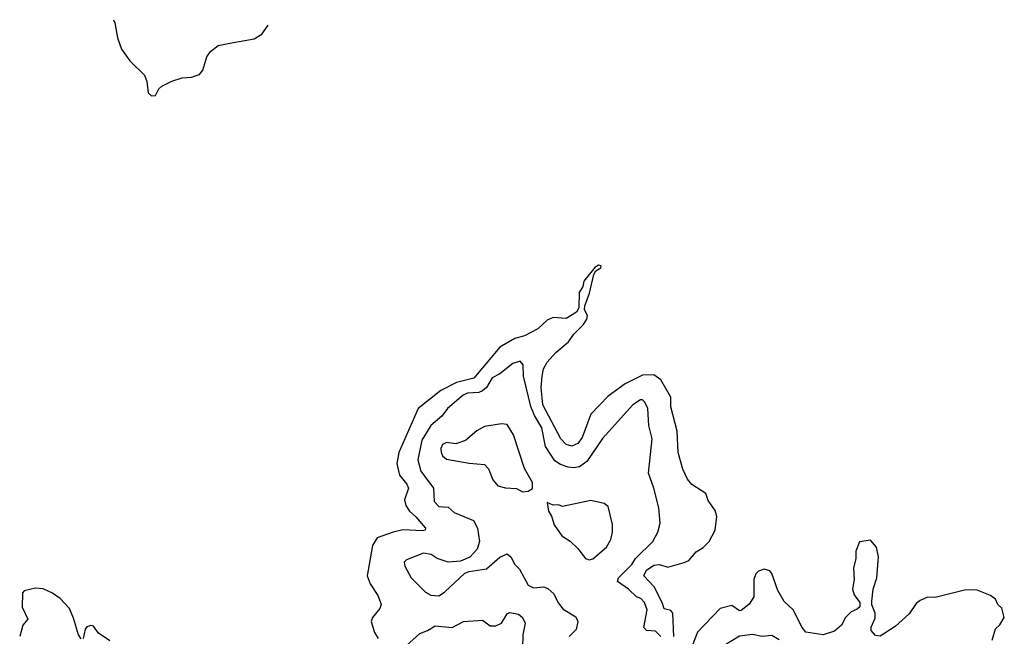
# Model space of a CAD drawing. Extents: x 1245515 to 1420776, y 606314 to 671314.
# Tile 384 of 385: x 1410272 to 1415448, y 656816 to 660061. Entities that reach past the tile are written whole.
import ezdxf

# ---------------------------------------------------------------- set-up
doc = ezdxf.new("R2010")
doc.units = 0

msp = doc.modelspace()

# ---------------------------------------------------------------- linework, layer by layer
at = {"layer": '0CON10XD'}
for points in [[(1410764, 660060.8), (1410771.9, 660045), (1410786, 659965), (1410806, 659905), (1410851.2, 659845), (1410928.1, 659768.1), (1410940.8, 659735), (1410946.7, 659676.7), (1410965, 659660), (1410985, 659662.5), (1411002.7, 659697.3), (1411018.6, 659711.4), (1411072, 659738), (1411125, 659754.3), (1411175, 659758), (1411217.3, 659772.7), (1411233.8, 659795), (1411256.2, 659865), (1411275, 659893.3), (1411314.4, 659925.6), (1411376.4, 659936.4), (1411505, 659960.8), (1411543.8, 659985), (1411577.6, 660032.1)], [(1413764.6, 657205.5), (1413790, 657215), (1413828.3, 657261.7), (1413865, 657283.4), (1413896.8, 657315), (1413927.1, 657375), (1413937.1, 657447.1), (1413927.7, 657477.7), (1413890.5, 657530.5), (1413878.3, 657568.3), (1413804.6, 657614.6), (1413782.7, 657642.7), (1413757.9, 657695), (1413732.7, 657782.7), (1413728.2, 657895), (1413694.6, 658024.6), (1413694, 658075), (1413642, 658165), (1413605, 658191.4), (1413545, 658189.6), (1413455, 658145.3), (1413365, 658080.8), (1413275, 657985.5), (1413228.3, 657861.7), (1413205, 657830.7), (1413175, 657816.3), (1413145, 657826.4), (1413116, 657855), (1413021.9, 658035), (1413013.2, 658125), (1413018.4, 658185), (1413026.2, 658223.8), (1413045, 658258.6), (1413089.9, 658310.1), (1413156.8, 658365), (1413184.2, 658405.8), (1413235, 658457.1), (1413253.3, 658485), (1413257.1, 658505), (1413240.6, 658535), (1413243.5, 658555), (1413267.8, 658622.2), (1413289.8, 658720.2), (1413300.2, 658739.8), (1413326.7, 658755), (1413328.1, 658765), (1413315, 658768.8), (1413295, 658756.1), (1413237.2, 658685), (1413232.6, 658657.4), (1413213, 658625), (1413211.8, 658545), (1413198.5, 658521.5), (1413145, 658488.6), (1413076.7, 658493.3), (1413045, 658479.1), (1412996.1, 658433.9), (1412925, 658396.8), (1412875, 658383.2), (1412795, 658337.2), (1412659.3, 658175), (1412568.7, 658151.3), (1412485, 658109), (1412366.6, 658015), (1412265, 657784.4), (1412254.1, 657725), (1412268.4, 657665), (1412306.4, 657616.4), (1412315.2, 657595.2), (1412294.7, 657535), (1412301.2, 657505), (1412321.3, 657475), (1412355, 657445.9), (1412405.4, 657385), (1412404, 657375), (1412388.5, 657371.5), (1412285, 657376.1), (1412235, 657365.1), (1412150.8, 657335), (1412125.5, 657295), (1412098.5, 657135), (1412113.3, 657093.3), (1412155, 657031.2), (1412172.2, 656985), (1412165, 656962), (1412125.7, 656915), (1412120, 656895), (1412136.8, 656836.8), (1412155.7, 656805.7)], [(1413641.8, 656815), (1413615, 656843.8), (1413567.3, 656847.3), (1413552.7, 656862.7), (1413570.8, 656955), (1413555.8, 656994.2), (1413537.5, 657015), (1413514.3, 657025), (1413472.3, 657065), (1413414.7, 657105), (1413419.7, 657125), (1413490.4, 657195), (1413509.3, 657225), (1413600, 657315), (1413626.9, 657365), (1413638.7, 657411.3), (1413632.2, 657492.2), (1413606.3, 657596.3), (1413577.8, 657675), (1413595.8, 657855), (1413579.7, 657925), (1413573.9, 658015), (1413557.9, 658047.9), (1413545, 658060.6), (1413535, 658060), (1413495, 658034.4), (1413335, 657856.9), (1413253.4, 657736.6), (1413215, 657708.5), (1413185, 657703.2), (1413155, 657706.8), (1413115, 657719.6), (1413085, 657738.9), (1413035.2, 657815.2), (1413016.4, 657913.6), (1412978.4, 657978.4), (1412959.2, 658025), (1412920.5, 658185), (1412918.2, 658245), (1412903.5, 658263.5), (1412865, 658251.5), (1412795, 658198.2), (1412755, 658177.1), (1412725.2, 658124.8), (1412705, 658108.2), (1412685, 658100), (1412625, 658096.4), (1412603.5, 658085), (1412521.1, 658015), (1412490, 657975), (1412432.3, 657925), (1412385, 657848.1), (1412364.8, 657744.8), (1412380, 657685), (1412446.2, 657596.2), (1412451.4, 657525), (1412475, 657500), (1412525, 657495.5), (1412555, 657467.5), (1412657.1, 657425), (1412678.9, 657385), (1412688.6, 657315), (1412677.1, 657275), (1412637.3, 657232.7), (1412588.8, 657211.2), (1412525, 657205.7), (1412466.4, 657226.4), (1412435, 657246.9), (1412395, 657253.5), (1412305, 657219.5), (1412292.9, 657207.1), (1412295.5, 657185.5), (1412329.2, 657125), (1412405, 657049.2), (1412432.7, 657032.7), (1412475, 657029.6), (1412505, 657048.8), (1412611.4, 657148.6), (1412635, 657158), (1412725, 657172), (1412795, 657232.9), (1412835, 657250), (1412854.4, 657235), (1412874.6, 657195), (1412899.3, 657169.3), (1412945.5, 657085.5), (1412972, 657072), (1413025, 657077.3), (1413048.7, 657068.7), (1413080.3, 657040.3), (1413102.7, 656992.7), (1413128.9, 656958.9), (1413195, 656919.2), (1413205.6, 656895), (1413197.7, 656852.3), (1413160, 656815)], [(1412915, 657576.7), (1412945, 657580), (1412967.5, 657595), (1412967.5, 657625), (1412925, 657700), (1412866.9, 657876.9), (1412835, 657930), (1412804.3, 657934.3), (1412715, 657920.5), (1412675, 657896.7), (1412615, 657847.3), (1412565, 657830), (1412515, 657835.5), (1412494.1, 657825), (1412486.2, 657805), (1412487.5, 657785), (1412495, 657766.2), (1412515, 657748.8), (1412635, 657726.9), (1412715, 657721.2), (1412737, 657697), (1412759.7, 657639.7), (1412785, 657608), (1412825, 657597.5), (1412884.2, 657594.2), (1412915, 657576.7)], [(1413265, 657219.1), (1413285, 657224.6), (1413356, 657285), (1413379.4, 657325), (1413388.6, 657365), (1413388.6, 657405), (1413365, 657500), (1413345, 657516), (1413275, 657531.2), (1413125, 657500), (1413105, 657508.8), (1413077, 657507), (1413045, 657520), (1413052, 657475), (1413068, 657448), (1413082.3, 657402.3), (1413122.5, 657345), (1413165, 657316.7), (1413205, 657279.2), (1413246.7, 657226.7), (1413265, 657219.1)], [(1415385, 656796.2), (1415401.2, 656855), (1415425, 656876.7), (1415448, 656915), (1415434.2, 656964.2), (1415414.2, 656984.2), (1415401.2, 657011.2), (1415375, 657032), (1415305, 657059.2), (1415245, 657061.4), (1415085, 657020), (1415045, 657022.5), (1415005, 657004), (1414985, 656988.8), (1414947.5, 656935), (1414875, 656868.1), (1414795, 656816.9), (1414771.1, 656821.1), (1414747.8, 656847.8), (1414748.6, 656865), (1414768.8, 656911.2), (1414768.3, 656938.3), (1414752.1, 656982.1), (1414751.2, 657001.2), (1414758.9, 657065), (1414778.1, 657125), (1414786.7, 657235), (1414775.7, 657285), (1414745, 657322), (1414686.4, 657313.6), (1414667.1, 657265), (1414667.5, 657225), (1414656, 657175), (1414658.6, 657115), (1414650, 657065), (1414658.6, 657035), (1414687.7, 656995), (1414687.7, 656972.3), (1414675, 656958.8), (1414643.1, 656945), (1414613.6, 656915), (1414591.8, 656875), (1414555, 656844.2), (1414495, 656824.7), (1414405, 656838.2), (1414385, 656863.6), (1414338.2, 656955), (1414289.8, 656999.8), (1414257.8, 657057.8), (1414226.6, 657146.6), (1414215, 657161.6), (1414185, 657170.3), (1414155, 657158.6), (1414142.5, 657145), (1414131.2, 657115), (1414131.1, 657025), (1414106.2, 656985), (1414065, 656951.8), (1414055, 656950.3), (1414015, 656979.1), (1413955, 656963.3), (1413835, 656838.2), (1413794.9, 656735.1)], [(1413711.2, 656815), (1413705, 656938.9), (1413695, 656951.8), (1413660.3, 656960.3), (1413648.8, 656995), (1413606.8, 657076.8), (1413553.1, 657135), (1413567.3, 657165), (1413605, 657190.8), (1413635, 657194.2), (1413678.9, 657181.1), (1413764.6, 657205.5)], [(1410595, 656802.9), (1410580.9, 656825), (1410555, 656912.5), (1410532.7, 656962.7), (1410485, 657016), (1410443.7, 657043.7), (1410395, 657065.6), (1410355, 657070), (1410295, 657056.2), (1410286.7, 657045), (1410285, 656970), (1410313.6, 656906.4), (1410287.5, 656875), (1410271.5, 656815)], [(1412305, 656768.8), (1412375, 656831.3), (1412415, 656846.8), (1412455, 656871.5), (1412545, 656862.8), (1412605, 656894.4), (1412705, 656900.6), (1412745, 656872), (1412775, 656870.8), (1412805, 656886), (1412835, 656934), (1412848.9, 656941.1), (1412893.7, 656933.7), (1412915.4, 656915.4), (1412928.2, 656885), (1412917.2, 656825), (1412915.3, 656755)], [(1410745, 656793.3), (1410685, 656833.3), (1410660.4, 656870.5), (1410645, 656874), (1410624.6, 656865.5), (1410615, 656853.3), (1410605.4, 656804.5)], [(1414265, 656797.5), (1414225, 656820), (1414175, 656816), (1414125, 656826.7), (1414055, 656816.9), (1413935, 656744.3)]]:
    msp.add_lwpolyline(points, dxfattribs=at)

doc.saveas('drawing.dxf')
